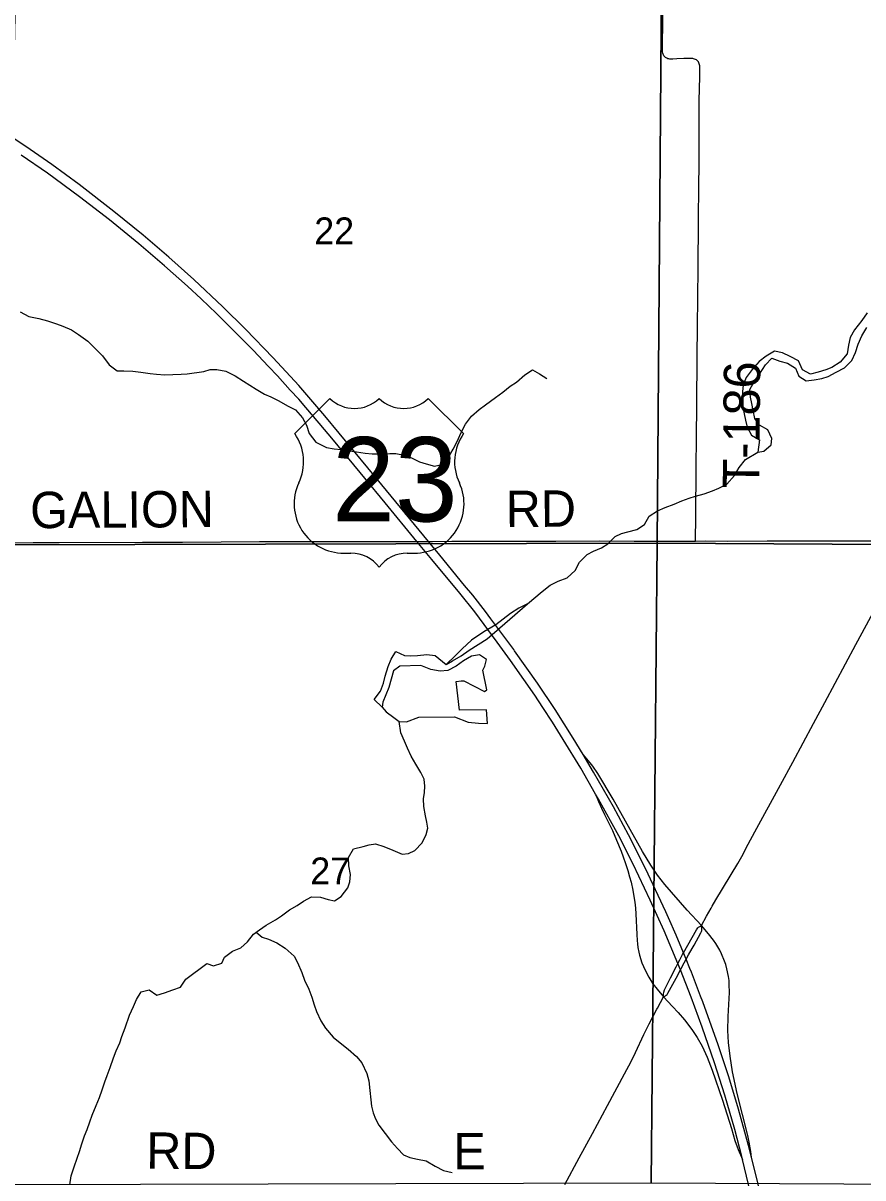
# Model space of a CAD drawing. Extents: x 1584893 to 1934202, y 663575 to 1091909.
# Drawn here: x 1793649 to 1800576, y 969270 to 978799 of the extents above; entities that cross this region are included whole.
import ezdxf

# ---------------------------------------------------------------- set-up
doc = ezdxf.new("R2010")
doc.units = 0
for name, color, linetype in [('GM_X_County_Road', 7, 'Continuous'), ('GM_X_County_Road_Text', 7, 'Continuous'), ('GM_X_Interchange_Ramps', 7, 'Continuous'), ('GM_X_Minor_Lake', 7, 'Continuous'), ('GM_X_Minor_River', 7, 'Continuous'), ('GM_X_Section', 7, 'Continuous'), ('GM_X_Section_Text', 7, 'Continuous'), ('GM_X_State_Route', 7, 'Continuous'), ('GM_X_Township_Road', 7, 'Continuous'), ('GM_X_Township_Road_Text', 7, 'Continuous'), ('GM_X_US_Location', 7, 'Continuous'), ('GM_X_US_Route', 7, 'Continuous'), ('GM_X_US_Shield', 7, 'Continuous')]:
    doc.layers.add(name, color=color, linetype=linetype)

msp = doc.modelspace()

# ---------------------------------------------------------------- linework, layer by layer
at = {"layer": 'GM_X_County_Road'}
for points in [[(1789611, 974494), (1789729.5, 974495.7), (1789942.7, 974497.1), (1790287.2, 974496.9), (1790845, 974498.3), (1791025.6, 974499.2), (1791206, 974500.2), (1791747.5, 974504.5), (1792190.4, 974505.5), (1792649.8, 974507.4), (1793273.3, 974511.5), (1793732.6, 974512.7), (1793945.9, 974514.1), (1794635, 974514.8), (1794963.1, 974516.8), (1795283.8, 974518.3), (1795599.6, 974520.5), (1795990.4, 974520.6), (1796005.8, 974520.6)], [(1796005.8, 974520.6), (1796209.4, 974521.6), (1796418.2, 974522.7), (1796698, 974521.8), (1796856.4, 974522.8), (1796897.1, 974522.8), (1796993, 974522.9), (1797026.1, 974522.9), (1797186.5, 974523.9), (1797381.9, 974523), (1797601, 974524), (1797732.5, 974523.8)], [(1797732.5, 974523.8), (1797768, 974523.7), (1798044.1, 974524.8)], [(1798044.1, 974524.8), (1798404.3, 974526.3), (1798689.2, 974525.3), (1798932.9, 974525.1), (1798989.3, 974525.3)], [(1798989.3, 974525.3), (1799146.1, 974525.7), (1799195.3, 974525.7)], [(1799195.3, 974525.7), (1799277.4, 974525.8), (1799457.8, 974525.2), (1799786, 974526.1), (1800015.6, 974526.5), (1800196.1, 974526.4), (1800409.2, 974525.8), (1800601.2, 974526.8), (1800748.2, 974527.9), (1800906.6, 974526.9), (1800979.4, 974525.1)]]:
    msp.add_lwpolyline(points, dxfattribs=at)
at = {"layer": 'GM_X_Interchange_Ramps'}
for points in [[(1799245.7, 971353.5), (1799127.5, 971479.2), (1798943.5, 971690.7), (1798882.1, 971768.2), (1798826, 971849.6), (1798757.8, 971962.5), (1798516.9, 972394.3), (1798390.6, 972606.8), (1798349.9, 972666.6), (1798326.5, 972695.5), (1798268.3, 972762.8)], [(1798371.9, 972437.7), (1798394.5, 972377.6), (1798420.7, 972321.3), (1798446.1, 972269.7), (1798510.1, 972137.4), (1798545, 972056.8), (1798582.3, 971966.1), (1798598.4, 971920.8), (1798619.1, 971864.4), (1798637.5, 971807.4), (1798652.2, 971754.9), (1798664.8, 971709.4), (1798678.6, 971643.6), (1798688.2, 971593.6), (1798694.6, 971546.9), (1798700.5, 971496.7), (1798704.1, 971449.4), (1798711.5, 971277.8), (1798714.4, 971230.5), (1798717.4, 971201), (1798720.8, 971172.2), (1798727.8, 971133.1), (1798734.4, 971108.4), (1798754, 971046.1), (1798779.2, 970985.7), (1798809.3, 970927.7), (1798844.5, 970872.7), (1798879.5, 970828.3), (1798932.3, 970763.4)], [(1799657.8, 969437.7), (1799652.6, 969487.2), (1799638.1, 969565.2), (1799626.8, 969620.4), (1799539.9, 969967.4), (1799502, 970144.4), (1799480.7, 970274.4), (1799468, 970388.9), (1799463.3, 970487.6), (1799465.1, 970602.8), (1799475.8, 970800.1), (1799474.5, 970865.9), (1799471.9, 970898.3), (1799467.6, 970931.3), (1799454.5, 970995.8), (1799444.5, 971030.2), (1799435.2, 971058.8), (1799409.9, 971119.5), (1799395.5, 971148.3), (1799379.2, 971177.8), (1799363.2, 971205.6), (1799343.7, 971233.2), (1799302.9, 971284.9), (1799245.7, 971353.5)], [(1798932.3, 970763.4), (1799006.3, 970683.5), (1799052.6, 970634.2), (1799104.6, 970573.4), (1799165.1, 970495.9), (1799210.4, 970427.6), (1799250.6, 970356.2), (1799292.4, 970267.1), (1799334.2, 970160.2), (1799418.4, 969911.7), (1799491.4, 969676.8), (1799521.2, 969579.1), (1799548.1, 969504.5), (1799582.9, 969423.2)]]:
    msp.add_lwpolyline(points, dxfattribs=at)
at = {"layer": 'GM_X_Minor_Lake'}
for points in [[(1797138.1, 973506.6), (1797190.6, 973538.1), (1797263.2, 973577.3), (1797329.8, 973624.7), (1797402.5, 973672), (1797477.1, 973717.2), (1797811, 974008.2)], [(1797811, 974008.2), (1797738.5, 973970.9), (1797669.9, 973927.6), (1797548.6, 973834.8), (1797449.8, 973775.7), (1797348.8, 973706.7), (1797269.9, 973635.4), (1797217.1, 973579.9), (1797138.1, 973506.6)], [(1797222.6, 973367.2), (1797262.7, 973372.7), (1797284.8, 973372.5), (1797456, 973284.2), (1797474.2, 973298.1), (1797442, 973460.9), (1797458.4, 973492.8), (1797471.1, 973546.8), (1797413.5, 973587.6), (1797347.3, 973576.3), (1797282.7, 973537), (1797222.1, 973493.6), (1797151.6, 973456.3), (1797089.4, 973451), (1797013.5, 973465.9), (1796929.8, 973499), (1796755.4, 973493), (1796704.9, 973453.5), (1796665.2, 973315.6), (1796617.7, 973195.8), (1796611.2, 973155.7), (1796644.8, 973117.2), (1796708.4, 973070.3), (1796750, 973035.8), (1796812.1, 973033), (1796912.7, 973072), (1797207.1, 973074.5), (1797320.8, 973031.1), (1797404.8, 973022.1), (1797478.9, 973021.2), (1797472.2, 973131.6), (1797249.8, 973130.2)], [(1797249.8, 973130.2), (1797222.6, 973367.2)]]:
    msp.add_lwpolyline(points, dxfattribs=at)
at = {"layer": 'GM_X_Minor_River'}
for points in [[(1793626.5, 976416.2), (1793696.3, 976377.6), (1793780.2, 976361), (1793850.2, 976342.4), (1793924.1, 976317.9), (1793977.9, 976297.5), (1794047.8, 976266.9), (1794107.6, 976228.4), (1794183.2, 976173.8), (1794238.9, 976119.3), (1794304.4, 976054.7), (1794357.9, 975980.2), (1794425.6, 975929.6), (1794479.7, 975931.2), (1794553.7, 975926.7), (1794621.7, 975920.2), (1794697.7, 975907.6), (1794749.7, 975901.2), (1794817.7, 975896.8), (1794883.8, 975900.3), (1794951.9, 975901.8), (1795002, 975905.5), (1795139.9, 975925)], [(1800611.5, 976408.5), (1800566.7, 976344.9), (1800507.7, 976269.3), (1800470.9, 976205.6), (1800458.1, 976141.5), (1800447.3, 976069.5), (1800388.4, 976001.9), (1800319.8, 975958.6), (1800269.5, 975937.2), (1800207.2, 975919.8), (1800142.9, 975902.5), (1800079.2, 975937.4), (1800044, 976012), (1799976.4, 976048.9), (1799912.6, 976079.7), (1799846.7, 976092.5), (1799778.1, 976051.2), (1799719.5, 976005.8), (1799662.6, 975942.2), (1799613.8, 975874.6), (1799589, 975812.7), (1799584.4, 975760.6), (1799585.5, 975684.4), (1799584.8, 975628.2), (1799596.2, 975573.9), (1799607.6, 975523.7), (1799620.9, 975465.3), (1799656.2, 975398.7), (1799723.8, 975361.8), (1799709, 975259.7)], [(1799709, 975259.7), (1799758.8, 975267.1), (1799819.5, 975320.6), (1799824.1, 975372.7), (1799790.9, 975443.3), (1799723.2, 975480.2), (1799683.9, 975536.8), (1799670.6, 975601.2), (1799659.3, 975661.4), (1799647.9, 975711.7), (1799642.6, 975776), (1799685.6, 975849.7), (1799722.2, 975901.4), (1799773.2, 975979.1), (1799824, 976034.6), (1799889.8, 976009.8), (1799953.7, 975993), (1800021.3, 975952.1), (1800048.5, 975885.6), (1800108.2, 975846.8), (1800174.4, 975856), (1800238.6, 975867.3), (1800288.8, 975882.8), (1800355.4, 975918.1), (1800423.9, 975955.4), (1800484.7, 976014.9), (1800515.5, 976080.7), (1800538.4, 976150.6), (1800567.2, 976218.5), (1800608.1, 976288.2)], [(1795139.9, 975925), (1795192.2, 975940.5), (1795246.3, 975939.8), (1795322.2, 975926.9), (1795397.9, 975889.9), (1795467.4, 975845), (1795519.1, 975812.3), (1795572.8, 975779.5), (1795640.4, 975738.6), (1795692.2, 975714), (1795759.9, 975681.1), (1795831.5, 975640.1), (1795895.3, 975607.3), (1795954.6, 975542.4), (1795987.9, 975481.8), (1796009.1, 975413.4), (1796064.4, 975342.5), (1796151.9, 975297.4), (1796213.9, 975286.6), (1796273.9, 975281.9), (1796325.9, 975273.2), (1796399.9, 975260.3), (1796471.8, 975249.5), (1796529.9, 975244.8), (1796608, 975243.9), (1796674.1, 975247.1), (1796724.2, 975248.5), (1796794.1, 975233.7), (1796853.9, 975210.9), (1796919.7, 975180), (1796973.5, 975161.3), (1797043.4, 975144.5), (1797113.7, 975159.7), (1797158.4, 975217.4), (1797197.3, 975283.1), (1797232.2, 975352.9), (1797258.9, 975414.8), (1797297.9, 975488.5), (1797348.7, 975556.1), (1797411.5, 975611.6), (1797464, 975649.1), (1797546.8, 975710.3), (1797605.4, 975753.7), (1797668.1, 975803.1), (1797718.6, 975836.6), (1797787.4, 975898), (1797852, 975937.4), (1797909.7, 975904.6), (1797969.3, 975865.8)], [(1797811, 974008.2), (1797930.4, 974109.1), (1797997.2, 974162.5), (1798061.6, 974193.8), (1798136.1, 974223), (1798202.9, 974282.4), (1798237.7, 974350.2), (1798300.6, 974413.7), (1798353, 974443.1), (1798419.4, 974470.4), (1798471.9, 974501.9), (1798532.7, 974563.4), (1798585, 974586.8), (1798637.3, 974602.3), (1798711.6, 974621.5), (1798776.2, 974662.8), (1798813.1, 974730.6), (1798881.7, 974775.9), (1798946.1, 974801.3), (1799020.5, 974830.5), (1799083, 974857.8), (1799143.3, 974879.2), (1799195.5, 974894.6), (1799265.9, 974915.8), (1799336.3, 974939.1), (1799386.6, 974960.6), (1799455.1, 974993.9), (1799516, 975065.4), (1799556.9, 975131.1), (1799607.8, 975198.7), (1799708.6, 975259.7)], [(1796611.3, 973155.8), (1796543.9, 973218.7), (1796596.8, 973286.3), (1796621.6, 973352.2), (1796636.3, 973410.2), (1796659.3, 973490.1), (1796684, 973552), (1796724.8, 973613.7), (1796796.5, 973580.8), (1796846.6, 973578.2), (1796902.7, 973581.6), (1796978.9, 973588.7), (1797048.9, 973579.8), (1797138.5, 973506.9)], [(1794992.6, 970909.2), (1795166.1, 971038.5), (1795219.9, 971019.8), (1795288.3, 971041.1), (1795310.9, 971093), (1795377.6, 971140.3), (1795446, 971167.6), (1795500.7, 971217.1), (1795549.5, 971280.7), (1795600, 971316.2), (1795654.5, 971355.7), (1795731.1, 971398.9), (1795781.6, 971432.4), (1795846.3, 971481.8), (1795910.8, 971519.2), (1795961.3, 971552.7), (1796027.8, 971590), (1796101.9, 971587.1), (1796165.8, 971566.3), (1796217.7, 971555.7), (1796272.2, 971593.2), (1796329.1, 971662.7), (1796343.8, 971714.7), (1796348.5, 971772.8), (1796335.3, 971845.2), (1796332.1, 971915.4), (1796375, 971985.1), (1796453.4, 972004.2), (1796503.6, 972017.7), (1796555.8, 972027.1), (1796623.6, 972004.2), (1796699.3, 971973.3), (1796777.1, 971942.3), (1796829.2, 971947.7), (1796879.6, 971971.2), (1796940.4, 972034.6), (1796975.3, 972104.4), (1796987.9, 972156.4), (1796980.5, 972206.7), (1796969.1, 972256.9), (1796956, 972335.3), (1796952.7, 972397.5), (1796959.4, 972449.6), (1796964, 972501.7), (1796956.7, 972560), (1796931.3, 972614.4), (1796888, 972683.1), (1796850.8, 972749.8), (1796819.5, 972816.3), (1796794.1, 972872.8), (1796764.9, 972943.3), (1796750, 973035.8)], [(1795572.4, 971296.8), (1795621.3, 971255.8), (1795673.2, 971239.2), (1795740.9, 971210.3), (1795810.5, 971165.3), (1795883.8, 971100.3), (1795913.2, 971047.8), (1795948.3, 970965.2), (1795969.6, 970902.7), (1796004.8, 970828.1), (1796030, 970761.6), (1796051.3, 970697.2), (1796070.7, 970642.8), (1796103.8, 970566.2), (1796143.1, 970505.5), (1796206.4, 970432.6), (1796277.8, 970373.6), (1796331.4, 970332.8), (1796398.7, 970271.9), (1796442.2, 970221.2), (1796483.2, 970132.5), (1796500.5, 970072.1), (1796509.6, 969991.8), (1796516.7, 969913.5), (1796524.1, 969861.2), (1796537.4, 969806.9), (1796556.9, 969756.5), (1796584.3, 969706.1), (1796635.6, 969637.3), (1796688.8, 969568.5), (1796736.2, 969511.8), (1796785.7, 969461), (1796839.5, 969438.3), (1796903.4, 969425.5), (1796973.3, 969410.7), (1797046.9, 969367.7), (1797116.6, 969332.8), (1797188.5, 969313.9)], [(1794035.1, 969214.5), (1794045.6, 969286.5), (1794070.2, 969362.5), (1794094.8, 969432.5), (1794113.2, 969488.5), (1794133.7, 969550.5), (1794156.2, 969618.4), (1794176.6, 969670.4), (1794199.1, 969732.4), (1794219.6, 969788.3), (1794252.2, 969868.3), (1794278.7, 969934.2), (1794301.2, 969996.2), (1794323.7, 970062.2), (1794342.1, 970114.2), (1794366.6, 970182.1), (1794395.2, 970260.1), (1794415.7, 970318.1), (1794446.2, 970384), (1794462.6, 970438), (1794491.2, 970507.9), (1794528, 970611.9), (1794560.6, 970683.8), (1794585, 970743.7), (1794623.5, 970805.6), (1794689.7, 970823.2), (1794751.4, 970778.7), (1794815.6, 970798.2), (1794883.9, 970821.8), (1794948.1, 970843.4), (1794992.6, 970909.2)]]:
    msp.add_lwpolyline(points, dxfattribs=at)
at = {"layer": 'GM_X_Section'}
for points in [[(1793602.5, 979786.3), (1798921.1, 979816.2), (1798880.2, 974507.2), (1793492.3, 974493.9)], [(1798921.1, 979816.2), (1804175.9, 979761.7), (1804173.2, 974476.5), (1798880.2, 974507.2)], [(1793492.3, 974493.9), (1798880.2, 974507.2), (1798829.5, 969226.4), (1793564.1, 969214.2)], [(1798880.2, 974507.2), (1804173.2, 974476.5), (1804128.5, 969199.6), (1798829.5, 969226.4)]]:
    msp.add_lwpolyline(points, close=True, dxfattribs=at)
at = {"layer": 'GM_X_State_Route'}
for points in [[(1799324.4, 971496.9), (1799332.6, 971511.8), (1799363.6, 971564.4), (1799544.8, 971864.9), (1799578.3, 971922.7), (1799631.2, 972024.7), (1799685.8, 972125.6), (1799897.1, 972515), (1799999.5, 972702.1), (1800169.8, 973020.4), (1800263.2, 973193.7), (1800434, 973511.7), (1800518.8, 973671.1), (1800713.8, 974031.9)], [(1799103.2, 971046), (1799118.2, 971074), (1799138.4, 971111.7), (1799167.5, 971162.4), (1799184.3, 971191.6), (1799240, 971292.3), (1799244.3, 971303.6), (1799246.7, 971312.3), (1799248.4, 971319.6), (1799248.4, 971332.4), (1799245.7, 971353.5), (1799287.6, 971430.1), (1799324.4, 971496.9)], [(1798932.3, 970763.4), (1798930.9, 970785.9), (1798933.6, 970804.2), (1798939.3, 970822.5), (1798990.5, 970921.7), (1799036, 971011.2), (1799050.6, 971039.9), (1799065.1, 971068.5), (1799089.5, 971114.5), (1799096.5, 971126.9), (1799203.1, 971316.9), (1799213.5, 971332.7), (1799220.9, 971339.4), (1799230.3, 971345.4), (1799245.7, 971353.5)], [(1798876.8, 970661.5), (1798881.9, 970671.1), (1798932.3, 970763.4), (1798946.8, 970771.4), (1798954.9, 970777.5), (1798961.8, 970784.7), (1798968.5, 970794.3), (1799036, 970917.3), (1799070.8, 970986.9), (1799073.6, 970992.4), (1799102.7, 971045), (1799103.2, 971046)], [(1798116.8, 969214.9), (1798236.4, 969435.2), (1798345.1, 969637.5), (1798469.5, 969868.7), (1798611, 970127.9), (1798664.6, 970229.7), (1798699.5, 970304.2), (1798768.4, 970452.9), (1798812.4, 970540.8), (1798876.8, 970661.5)]]:
    msp.add_lwpolyline(points, dxfattribs=at)
at = {"layer": 'GM_X_Township_Road'}
for points in [[(1798948, 978516.4), (1798946.3, 978517.6), (1798940, 978523.5), (1798935.5, 978529.3), (1798931.2, 978536.1), (1798928, 978543.4), (1798925.8, 978551.5), (1798924.2, 978560.8), (1798923.4, 978570.5), (1798923.1, 978592), (1798924.2, 978666.3), (1798926.3, 978756.2), (1798927.7, 979379.7), (1798925.1, 979823.4)], [(1799195.3, 974525.7), (1799195.4, 974538), (1799197.2, 974717.7), (1799199.3, 974833.1), (1799201.2, 975028.1), (1799201.7, 975218.9), (1799202.5, 975292.6), (1799205.8, 975734.1), (1799208.6, 975957.2), (1799209.8, 976044.8), (1799210, 976100.1), (1799210.7, 976241.4), (1799211.8, 976335.1), (1799213.6, 976492.5), (1799214.7, 976596), (1799216.3, 976717.4), (1799217.7, 976832), (1799219.8, 977110.9), (1799221.6, 977259.6), (1799222.9, 977373.2), (1799223.6, 977466.4), (1799224.6, 977619.2), (1799224.8, 977799.7), (1799225.3, 977882.3), (1799225.7, 977944), (1799226.2, 978028.9), (1799227, 978159.9), (1799230.6, 978356.9), (1799232.1, 978423.4), (1799231.7, 978435.7), (1799230.8, 978445.7), (1799229, 978456), (1799226.9, 978463.6), (1799223.4, 978471.4), (1799218.9, 978479.1), (1799214.3, 978484.7), (1799209.2, 978489.8), (1799202.4, 978495.1), (1799195.8, 978498.4), (1799188.1, 978502.4), (1799180.3, 978505.2), (1799172.4, 978506.7), (1799164.2, 978507.4), (1799145.1, 978507.6), (1799132.2, 978507.2), (1799100.3, 978505.9), (1799041.1, 978503), (1799008.1, 978500.6), (1798991.7, 978501), (1798982.7, 978502), (1798975.5, 978503.5), (1798967.8, 978505.6), (1798960, 978508.9), (1798952.9, 978512.8), (1798948, 978516.4)]]:
    msp.add_lwpolyline(points, dxfattribs=at)
at = {"layer": 'GM_X_US_Route'}
for points in [[(1797291.5, 974159.1), (1797087.4, 974408.4), (1796993, 974522.9), (1796492.7, 975130.1), (1796136.9, 975559.6), (1795922.3, 975807.7), (1795711.5, 976037.1), (1795484.1, 976273.5), (1795297.8, 976458.3), (1795058.3, 976682.4), (1794851.1, 976868.9), (1794638.5, 977049.2), (1794396.8, 977245.9), (1794111.1, 977466.3), (1793886.6, 977631.6), (1793671, 977781.1), (1793424.3, 977943.3), (1793146.6, 978117.8), (1792907, 978260.3), (1792663.7, 978396.4), (1792316, 978580.9), (1792205.3, 978637.8)], [(1799714.2, 968872.5), (1799582.9, 969423.2), (1799577.1, 969447.1), (1799519, 969669.5), (1799436.3, 969953.1), (1799351.9, 970219.1), (1799251.2, 970514.2), (1799160.6, 970760.7), (1799070.8, 970986.9), (1799050.6, 971039.9), (1798937.2, 971307.7), (1798822.4, 971562), (1798681.5, 971858.5), (1798561.9, 972092.2), (1798396.6, 972394.6), (1798371.9, 972437.7), (1798249.7, 972650.9), (1798104.5, 972889.2), (1798016.8, 973029.5), (1797936.3, 973151.8), (1797869.2, 973253.4), (1797779.4, 973382.6), (1797669.8, 973539), (1797560.3, 973689.9), (1797374.4, 973940.3), (1797252.2, 974094.9), (1797021.1, 974372.3), (1796897.1, 974522.8), (1796635.9, 974839.6), (1796467.5, 975042.9), (1796208.7, 975358.5), (1796090.1, 975497.4), (1795982, 975626.8), (1795922.4, 975696.4), (1795853, 975769.7), (1795746.4, 975887.9), (1795674.5, 975966.4), (1795546.4, 976100.6), (1795448.2, 976200.1), (1795245.1, 976402.9), (1795117, 976524.3), (1795005.6, 976628.9), (1794815.6, 976797.1), (1794603.3, 976978.2), (1794361.6, 977175.4), (1794114.8, 977366.1), (1793850.2, 977560.4), (1793634.6, 977710.4)], [(1797462.2, 973944), (1797357.6, 974078.4), (1797291.5, 974159.1)], [(1797532.8, 973851.8), (1797508.7, 973884.3), (1797462.2, 973944)], [(1797695.9, 973630.9), (1797532.8, 973851.8)], [(1798973, 971416.4), (1798950.5, 971467.1), (1798782.4, 971823), (1798642, 972101.1), (1798518.2, 972332.3), (1798355.5, 972617.1), (1798268.3, 972762.8), (1798187.2, 972898.5), (1798038.1, 973134), (1797892.1, 973352.1), (1797703.6, 973620.5), (1797695.9, 973630.9)], [(1799149.3, 970997.9), (1799118.2, 971074), (1799096.5, 971126.9), (1799036.9, 971272.3), (1798973, 971416.4)], [(1799236.7, 970771.3), (1799161.3, 970968.8), (1799149.3, 970997.9)], [(1800446.3, 966789.6), (1800423.9, 966834.7), (1800325.9, 967042.6), (1800241.6, 967238.7), (1800170.8, 967422.6), (1800106.5, 967608.9), (1800053.8, 967781.7), (1799999.1, 967988), (1799919.7, 968323.4), (1799700.8, 969266.2), (1799657.8, 969437.7), (1799633, 969536.6), (1799549.6, 969836.9), (1799469.4, 970103.9), (1799381.7, 970368.5), (1799254.9, 970723.7), (1799236.7, 970771.3)]]:
    msp.add_lwpolyline(points, dxfattribs=at)
at = {"layer": 'GM_X_US_Shield'}
for p, q in [((1796179.6, 975702.1), (1795889.6, 975412.1)), ((1797281.8, 975412.1), (1796991.7, 975702.1)), ((1796295.6, 974426), (1796353.6, 974426)), ((1796817.7, 974426), (1796875.7, 974426))]:
    msp.add_line(p, q, dxfattribs=at)
for centre, radius, start, end in [((1796382.6, 975909.3), 290, 225.573, 314.427), ((1796788.7, 975909.3), 290, 225.573, 314.427), ((1795556.9, 975179.2), 406.1, 334.54712, 35.00093), ((1797614.4, 975179.2), 406.1, 144.99907, 205.45288), ((1796291.1, 974832), 406.1, 154.83192, 270.63826), ((1796880.2, 974832), 406.1, 269.36174, 25.16808), ((1796353.6, 974135.9), 290, 36.8699, 90), ((1796817.7, 974135.9), 290, 90, 143.1301)]:
    msp.add_arc(centre, radius, start, end, dxfattribs=at)

# ---------------------------------------------------------------- texts
at = {"layer": 'GM_X_County_Road_Text'}
for s, rotation, p in [('GALION', 0.35642, (1793707.9, 974631.1)), ('RD', 0.47925, (1797631.4, 974639.8))]:
    msp.add_text(s, height=300, rotation=rotation, dxfattribs=at).set_placement(p)
at = {"layer": 'GM_X_Section_Text'}
for s, p in [('22', (1796051.1, 976974.6)), ('27', (1796018.1, 971693))]:
    msp.add_text(s, height=221, rotation=0.00001, dxfattribs=at).set_placement(p)
at = {"layer": 'GM_X_Township_Road_Text'}
for s, rotation, p in [('T-186', 89.4545, (1799720, 974958.6)), ('RD', 359.50463, (1794664, 969346.6)), ('E', 0.00001, (1797197.3, 969342.2))]:
    msp.add_text(s, height=300, rotation=rotation, dxfattribs=at).set_placement(p)
at = {"layer": 'GM_X_US_Location'}
for s in ['/', '0']:
    msp.add_text(s, height=1, dxfattribs=at).set_placement((1796585.3, 975029.5))
msp.add_text('23', height=1, rotation=0.00001, dxfattribs=at).set_placement((1796378.9, 974822.5))
at = {"layer": 'GM_X_US_Shield'}
msp.add_text('23', height=696.1, dxfattribs=at).set_placement((1796198.2, 974687))

doc.saveas('drawing.dxf')
